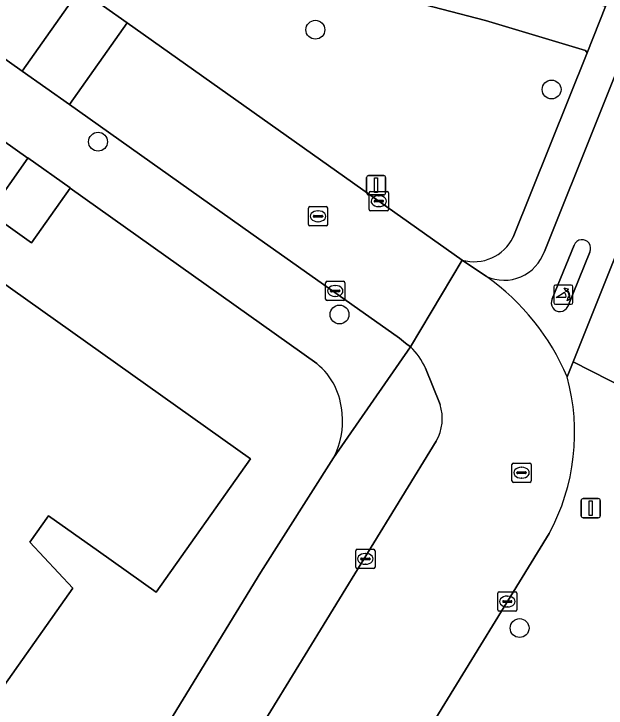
# Model space of a CAD drawing. Extents: x 162803 to 163818, y 381639 to 382475.
# Drawn here: x 163087.21 to 163117.93, y 381933.96 to 381969.97 of the extents above; entities that cross this region are included whole.
import ezdxf

# ---------------------------------------------------------------- set-up
doc = ezdxf.new("R2010")
doc.units = 0
for name, color, linetype in [('IMGEO_Boom', 7, 'Continuous'), ('IMGEO_Erf', 7, 'Continuous'), ('IMGEO_Fietspad_gesloten', 7, 'Continuous'), ('IMGEO_Groenvoorziening', 7, 'Continuous'), ('IMGEO_Kolk', 7, 'Continuous'), ('IMGEO_Lichtmast', 7, 'Continuous'), ('IMGEO_Loofbos', 7, 'Continuous'), ('IMGEO_Pand', 7, 'Continuous'), ('IMGEO_Poller', 7, 'Continuous'), ('IMGEO_Rijbaan_lokaal_open', 7, 'Continuous'), ('IMGEO_Rioolput', 7, 'Continuous'), ('IMGEO_Verkeerseiland_gesloten', 7, 'Continuous'), ('IMGEO_Voetpad_gesloten', 7, 'Continuous'), ('IMGEO_Voetpad_open', 7, 'Continuous')]:
    doc.layers.add(name, color=color, linetype=linetype)

msp = doc.modelspace()

# ---------------------------------------------------------------- linework, layer by layer
at = {"layer": 'IMGEO_Boom'}
for centre in [(163102.847, 381969.145), (163115.104, 381966.046), (163091.571, 381963.34), (163104.103, 381954.378), (163113.445, 381938.116)]:
    msp.add_circle(centre, 0.489, dxfattribs=at)
at = {"layer": 'IMGEO_Erf'}
for points in [[(163102.928, 381951.83), (163090.121, 381960.923), (163088.119, 381958.095), (163085.918, 381959.653), (163087.923, 381962.484), (163085.162, 381964.444)], [(163084.023, 381957.876), (163099.486, 381946.892), (163094.581, 381939.985), (163091.597, 381942.104), (163089.009, 381943.942), (163088.039, 381942.576), (163090.268, 381940.191), (163086.264, 381934.555)], [(163077.097, 381903.586), (163100.016, 381941.018), (163103.794, 381946.952)]]:
    msp.add_lwpolyline(points, dxfattribs=at)
for centre, radius, start, end in [((163100.666, 381949.069), 3.569, 2.7776, 50.6708), ((163100.342, 381948.797), 3.914, 331.871, 6.5214)]:
    msp.add_arc(centre, radius, start, end, dxfattribs=at)
at = {"layer": 'IMGEO_Fietspad_gesloten'}
for points in [[(163131.643, 381999.882), (163120.198, 381971.297), (163114.729, 381957.637)], [(163115.91, 381951.139), (163116.224, 381951.922), (163121.916, 381966.144), (163122.824, 381968.413), (163123.111, 381969.13), (163134.332, 381997.163)], [(163115.135, 381955.182), (163116.27, 381957.981)], [(163117.085, 381957.617), (163115.943, 381954.797)]]:
    msp.add_lwpolyline(points, dxfattribs=at)
for centre, radius, start, end in [((163116.683, 381957.81), 0.446, 334.3204, 157.5461), ((163112.631, 381958.38), 2.225, 246.0751, 340.4925), ((163104.644, 381946.375), 12.232, 22.9217, 54.6042), ((163115.533, 381954.977), 0.448, 152.8016, 336.2442)]:
    msp.add_arc(centre, radius, start, end, dxfattribs=at)
at = {"layer": 'IMGEO_Groenvoorziening'}
for points in [[(163111.676, 381969.623), (163107.145, 381970.817), (163098.595, 381972.774), (163087.214, 381975.231), (163086.924, 381974.785), (163086.515, 381974.156), (163090.633, 381971.241), (163093.082, 381969.508), (163106.14, 381960.256), (163110.459, 381957.202)], [(163113.106, 381958.381), (163116.95, 381967.948), (163116.866, 381968.065), (163111.676, 381969.623)], [(163137.039, 381941.324), (163121.865, 381949.05), (163116.224, 381951.922), (163115.91, 381951.139)], [(163114.975, 381943.024), (163089.592, 381901.666), (163087.523, 381898.23), (163086.13, 381895.957), (163079.099, 381884.487), (163082.234, 381883.288), (163093.032, 381879.159), (163093.046, 381879.154), (163099.204, 381891.124), (163115.517, 381885.092), (163117.64, 381890.509), (163137.039, 381941.324)]]:
    msp.add_lwpolyline(points, dxfattribs=at)
for centre, radius, start, end in [((163111.08, 381959.37), 2.255, 254.0241, 333.9933), ((163105.397, 381948.239), 10.906, 331.4339, 15.421)]:
    msp.add_arc(centre, radius, start, end, dxfattribs=at)
at = {"layer": 'IMGEO_Kolk'}
for p, q in [((163105.714, 381960.756), (163106.566, 381960.756)), ((163105.639, 381959.83), (163105.639, 381960.682)), ((163106.127, 381960.536), (163106.152, 381960.536)), ((163106.64, 381960.682), (163106.64, 381959.83)), ((163105.898, 381960.25), (163105.898, 381960.262)), ((163106.336, 381960.213), (163105.938, 381960.213)), ((163105.941, 381960.299), (163106.339, 381960.299)), ((163106.382, 381960.262), (163106.382, 381960.25)), ((163106.566, 381959.756), (163105.714, 381959.756)), ((163106.15, 381959.976), (163106.125, 381959.976)), ((163103.453, 381956.098), (163104.305, 381956.098)), ((163103.378, 381955.172), (163103.378, 381956.024)), ((163103.866, 381955.878), (163103.891, 381955.878)), ((163104.379, 381956.024), (163104.379, 381955.172)), ((163103.637, 381955.592), (163103.637, 381955.604)), ((163104.075, 381955.555), (163103.677, 381955.555)), ((163103.68, 381955.641), (163104.078, 381955.641)), ((163103.889, 381955.318), (163103.864, 381955.318)), ((163104.121, 381955.604), (163104.121, 381955.592)), ((163104.305, 381955.098), (163103.453, 381955.098)), ((163104.942, 381941.277), (163104.942, 381942.129)), ((163105.017, 381942.203), (163105.869, 381942.203)), ((163105.943, 381942.129), (163105.943, 381941.277)), ((163105.201, 381941.697), (163105.201, 381941.709)), ((163105.639, 381941.66), (163105.241, 381941.66)), ((163105.244, 381941.746), (163105.642, 381941.746)), ((163105.43, 381941.983), (163105.455, 381941.983)), ((163105.685, 381941.709), (163105.685, 381941.697)), ((163105.453, 381941.423), (163105.428, 381941.423)), ((163105.869, 381941.203), (163105.017, 381941.203)), ((163112.307, 381939.066), (163112.307, 381939.918)), ((163112.382, 381939.992), (163113.234, 381939.992)), ((163113.308, 381939.918), (163113.308, 381939.066)), ((163112.566, 381939.486), (163112.566, 381939.498)), ((163112.609, 381939.535), (163113.007, 381939.535)), ((163112.795, 381939.772), (163112.82, 381939.772)), ((163113.05, 381939.498), (163113.05, 381939.486)), ((163113.004, 381939.449), (163112.606, 381939.449)), ((163112.818, 381939.212), (163112.793, 381939.212)), ((163113.234, 381938.992), (163112.382, 381938.992))]:
    msp.add_line(p, q, dxfattribs=at)
for points in [[(163105.714, 381960.756), (163106.566, 381960.756)], [(163105.639, 381959.83), (163105.639, 381960.682)], [(163106.64, 381960.682), (163106.64, 381959.83)], [(163106.566, 381959.756), (163105.714, 381959.756)], [(163103.453, 381956.098), (163104.305, 381956.098)], [(163103.378, 381955.172), (163103.378, 381956.024)], [(163104.379, 381956.024), (163104.379, 381955.172)], [(163104.305, 381955.098), (163103.453, 381955.098)], [(163104.942, 381941.277), (163104.942, 381942.129)], [(163105.017, 381942.203), (163105.869, 381942.203)], [(163105.943, 381942.129), (163105.943, 381941.277)], [(163105.869, 381941.203), (163105.017, 381941.203)], [(163112.307, 381939.066), (163112.307, 381939.918)], [(163112.382, 381939.992), (163113.234, 381939.992)], [(163113.308, 381939.918), (163113.308, 381939.066)], [(163113.234, 381938.992), (163112.382, 381938.992)]]:
    msp.add_lwpolyline(points, dxfattribs=at)
for centre, radius, start, end in [((163105.716, 381960.68), 0.0765, 91.552, 178.448), ((163105.716, 381960.68), 0.0765, 91.552, 178.448), ((163106.564, 381960.68), 0.0765, 1.552, 88.448), ((163106.564, 381960.68), 0.0765, 1.552, 88.448), ((163105.938, 381960.259), 0.0403, 85.8775, 175.7526), ((163105.935, 381960.249), 0.0366, 178.938, 274.7102), ((163106.339, 381960.256), 0.043, 264.8664, 352.4533), ((163106.343, 381960.261), 0.0386, 1.7309, 96.639), ((163105.716, 381959.832), 0.0765, 181.552, 268.448), ((163105.716, 381959.832), 0.0765, 181.552, 268.448), ((163106.564, 381959.832), 0.0765, 271.552, 358.448), ((163106.564, 381959.832), 0.0765, 271.552, 358.448), ((163103.455, 381956.022), 0.0765, 91.552, 178.448), ((163103.455, 381956.022), 0.0765, 91.552, 178.448), ((163104.303, 381956.022), 0.0765, 1.552, 88.448), ((163104.303, 381956.022), 0.0765, 1.552, 88.448), ((163103.677, 381955.601), 0.0403, 85.8775, 175.7526), ((163103.674, 381955.591), 0.0366, 178.938, 274.7102), ((163104.078, 381955.598), 0.043, 264.8664, 352.4533), ((163104.082, 381955.603), 0.0386, 1.7309, 96.639), ((163103.455, 381955.174), 0.0765, 181.552, 268.448), ((163103.455, 381955.174), 0.0765, 181.552, 268.448), ((163104.303, 381955.174), 0.0765, 271.552, 358.448), ((163104.303, 381955.174), 0.0765, 271.552, 358.448), ((163105.019, 381942.127), 0.0765, 91.552, 178.448), ((163105.019, 381942.127), 0.0765, 91.552, 178.448), ((163105.867, 381942.127), 0.0765, 1.552, 88.448), ((163105.867, 381942.127), 0.0765, 1.552, 88.448), ((163105.241, 381941.706), 0.0403, 85.8775, 175.7526), ((163105.238, 381941.696), 0.0366, 178.938, 274.7102), ((163105.642, 381941.703), 0.043, 264.8664, 352.4533), ((163105.646, 381941.708), 0.0386, 1.7309, 96.639), ((163105.019, 381941.279), 0.0765, 181.552, 268.448), ((163105.019, 381941.279), 0.0765, 181.552, 268.448), ((163105.867, 381941.279), 0.0765, 271.552, 358.448), ((163105.867, 381941.279), 0.0765, 271.552, 358.448), ((163112.384, 381939.916), 0.0765, 91.552, 178.448), ((163112.384, 381939.916), 0.0765, 91.552, 178.448), ((163113.232, 381939.916), 0.0765, 1.552, 88.448), ((163113.232, 381939.916), 0.0765, 1.552, 88.448), ((163112.606, 381939.495), 0.0403, 85.8775, 175.7526), ((163112.603, 381939.485), 0.0366, 178.938, 274.7102), ((163113.007, 381939.492), 0.043, 264.8664, 352.4533), ((163113.011, 381939.497), 0.0386, 1.7309, 96.639), ((163112.384, 381939.068), 0.0765, 181.552, 268.448), ((163112.384, 381939.068), 0.0765, 181.552, 268.448), ((163113.232, 381939.068), 0.0765, 271.552, 358.448), ((163113.232, 381939.068), 0.0765, 271.552, 358.448)]:
    msp.add_arc(centre, radius, start, end, dxfattribs=at)
for centre, major_axis, ratio, start_param, end_param in [((163106.126, 381960.256), (-0.387, 0.002), 0.722429, 4.712389, 7.853982), ((163106.151, 381960.256), (-0.39, 0.002), 0.717154, 1.570796, 4.712389), ((163103.865, 381955.598), (-0.387, 0.002), 0.722429, 4.712389, 7.853982), ((163103.89, 381955.598), (-0.39, 0.002), 0.717154, 1.570796, 4.712389), ((163105.429, 381941.703), (-0.387, 0.002), 0.722429, 4.712389, 7.853982), ((163105.454, 381941.703), (-0.39, 0.002), 0.717154, 1.570796, 4.712389), ((163112.794, 381939.492), (-0.387, 0.002), 0.722429, 4.712389, 7.853982), ((163112.819, 381939.492), (-0.39, 0.002), 0.717154, 1.570796, 4.712389)]:
    msp.add_ellipse(centre, major_axis=major_axis, ratio=ratio, start_param=start_param, end_param=end_param, dxfattribs=at)
at = {"layer": 'IMGEO_Lichtmast'}
for p, q in [((163105.502, 381960.684), (163105.502, 381961.484)), ((163105.502, 381961.484), (163105.502, 381960.684)), ((163105.602, 381961.584), (163106.392, 381961.584)), ((163106.392, 381961.584), (163105.602, 381961.584)), ((163106.492, 381961.484), (163106.492, 381960.684)), ((163106.492, 381960.684), (163106.492, 381961.484)), ((163106.392, 381960.584), (163105.602, 381960.584)), ((163105.602, 381960.584), (163106.392, 381960.584)), ((163116.638, 381943.934), (163116.638, 381944.734)), ((163116.638, 381944.734), (163116.638, 381943.934)), ((163116.738, 381944.834), (163117.528, 381944.834)), ((163117.528, 381944.834), (163116.738, 381944.834)), ((163117.628, 381944.734), (163117.628, 381943.934)), ((163117.628, 381943.934), (163117.628, 381944.734)), ((163117.528, 381943.834), (163116.738, 381943.834)), ((163116.738, 381943.834), (163117.528, 381943.834))]:
    msp.add_line(p, q, dxfattribs=at)
for points in [[(163105.922, 381961.459), (163106.072, 381961.459), (163106.072, 381960.709), (163105.922, 381960.709), (163105.922, 381961.459)], [(163117.058, 381944.709), (163117.208, 381944.709), (163117.208, 381943.959), (163117.058, 381943.959), (163117.058, 381944.709)]]:
    msp.add_lwpolyline(points, dxfattribs=at)
for centre, start, end in [((163105.602, 381961.484), 90, 180), ((163105.602, 381961.484), 90, 180), ((163106.392, 381961.484), 0, 90), ((163106.392, 381961.484), 360, 90), ((163105.602, 381960.684), 180, 270), ((163105.602, 381960.684), 180, 270), ((163106.392, 381960.684), 270, 0), ((163106.392, 381960.684), 270, 0), ((163116.738, 381944.734), 90, 180), ((163116.738, 381944.734), 90, 180), ((163117.528, 381944.734), 0, 90), ((163117.528, 381944.734), 360, 90), ((163116.738, 381943.934), 180, 270), ((163116.738, 381943.934), 180, 270), ((163117.528, 381943.934), 270, 0), ((163117.528, 381943.934), 270, 0)]:
    msp.add_arc(centre, 0.1, start, end, dxfattribs=at)
at = {"layer": 'IMGEO_Loofbos'}
msp.add_lwpolyline([(163141.132, 381961.053), (163133.587, 381963.232), (163128.16, 381964.586), (163121.916, 381966.144), (163116.224, 381951.922), (163121.865, 381949.05), (163137.039, 381941.324), (163141.378, 381952.689), (163143.303, 381957.732)], dxfattribs=at)
at = {"layer": 'IMGEO_Pand'}
msp.add_lwpolyline([(163090.121, 381960.923), (163090.134, 381960.942), (163087.934, 381962.5), (163087.923, 381962.484), (163085.918, 381959.653), (163088.119, 381958.095)], close=True, dxfattribs=at)
msp.add_lwpolyline([(163086.264, 381934.555), (163090.268, 381940.191), (163088.039, 381942.576), (163089.009, 381943.942), (163091.597, 381942.104), (163094.581, 381939.985), (163099.486, 381946.892), (163084.023, 381957.876)], dxfattribs=at)
at = {"layer": 'IMGEO_Poller'}
for p, q in [((163115.216, 381955.807), (163115.216, 381955)), ((163115.216, 381955.807), (163115.216, 381955)), ((163116.118, 381955.902), (163115.31, 381955.902)), ((163116.118, 381955.902), (163115.31, 381955.902)), ((163116.212, 381955), (163116.212, 381955.807)), ((163116.212, 381955), (163116.212, 381955.807)), ((163115.31, 381954.905), (163116.118, 381954.905)), ((163115.31, 381954.905), (163116.118, 381954.905))]:
    msp.add_line(p, q, dxfattribs=at)
for points in [[(163115.895, 381955.631), (163115.883, 381955.558), (163115.758, 381955.763)], [(163115.758, 381955.763), (163115.989, 381955.697), (163115.918, 381955.665)], [(163115.851, 381955.258), (163115.338, 381955.258), (163115.768, 381955.533)], [(163115.911, 381955.086), (163115.977, 381955.317), (163116.007, 381955.249)], [(163116.043, 381955.222), (163116.115, 381955.211), (163115.911, 381955.086)]]:
    msp.add_lwpolyline(points, dxfattribs=at)
for centre, radius, start, end in [((163115.31, 381955.807), 0.0946, 90, 180), ((163115.31, 381955.807), 0.0946, 90, 180), ((163116.118, 381955.807), 0.0946, 0, 90), ((163116.118, 381955.807), 0.0946, 0, 90), ((163115.523, 381955.308), 0.332, 351.3247, 42.4854), ((163115.537, 381955.318), 0.476, 351.7527, 41.1691), ((163115.537, 381955.318), 0.516, 349.3569, 42.2912), ((163115.31, 381955), 0.0946, 180, 270), ((163115.31, 381955), 0.0946, 180, 270), ((163116.118, 381955), 0.0946, 270, 0), ((163116.118, 381955), 0.0946, 270, 0)]:
    msp.add_arc(centre, radius, start, end, dxfattribs=at)
at = {"layer": 'IMGEO_Rijbaan_lokaal_open'}
for points in [[(162924.094, 382080.905), (162925.141, 382080.252), (162940.646, 382070.58), (162940.946, 382070.393), (162944.453, 382068.159), (162951.044, 382063.961), (162951.212, 382063.853), (162958.651, 382058.394), (162962.384, 382055.718), (162963.554, 382054.88), (162965.988, 382053.161), (162971.264, 382049.436), (162978.206, 382044.6), (162986.475, 382038.685), (163000, 382029.075), (163041.126, 382000), (163087.644, 381967.002), (163090.633, 381971.241), (163086.515, 381974.156), (163077.734, 381980.369), (163049.995, 382000), (163031.46, 382013.134), (163017.878, 382022.758), (163000, 382035.427)], [(163111.729, 381956.346), (163110.459, 381957.202), (163107.79, 381952.693)], [(163108.568, 381951.593), (163109.318, 381949.713)], [(163109.12, 381947.814), (163082.385, 381904.243), (163081.136, 381902.235), (163087.523, 381898.23), (163089.592, 381901.666), (163114.975, 381943.024)]]:
    msp.add_lwpolyline(points, dxfattribs=at)
for points in [[(163090.091, 381965.266), (163093.082, 381969.508), (163090.633, 381971.241), (163087.644, 381967.002)], [(163106.14, 381960.256), (163093.082, 381969.508), (163090.091, 381965.266), (163099.494, 381958.596), (163107.207, 381953.146), (163107.532, 381952.896), (163107.79, 381952.693), (163110.459, 381957.202)]]:
    msp.add_lwpolyline(points, close=True, dxfattribs=at)
for centre, radius, start, end in [((163104.644, 381946.375), 12.232, 22.9217, 54.6042), ((163105.343, 381950.137), 3.539, 24.2963, 46.2451), ((163105.397, 381948.239), 10.906, 331.4339, 15.421), ((163107.064, 381948.988), 2.368, 330.2723, 17.8228)]:
    msp.add_arc(centre, radius, start, end, dxfattribs=at)
at = {"layer": 'IMGEO_Rioolput'}
for p, q in [((163102.485, 381959.045), (163102.485, 381959.897)), ((163102.56, 381959.971), (163103.412, 381959.971)), ((163102.973, 381959.751), (163102.998, 381959.751)), ((163103.486, 381959.897), (163103.486, 381959.045)), ((163102.744, 381959.465), (163102.744, 381959.477)), ((163103.182, 381959.428), (163102.784, 381959.428)), ((163102.787, 381959.514), (163103.185, 381959.514)), ((163103.228, 381959.477), (163103.228, 381959.465)), ((163103.412, 381958.971), (163102.56, 381958.971)), ((163102.996, 381959.191), (163102.971, 381959.191)), ((163113.122, 381946.673), (163113.974, 381946.673)), ((163113.047, 381945.747), (163113.047, 381946.599)), ((163113.535, 381946.453), (163113.56, 381946.453)), ((163114.048, 381946.599), (163114.048, 381945.747)), ((163113.306, 381946.167), (163113.306, 381946.179)), ((163113.744, 381946.13), (163113.346, 381946.13)), ((163113.349, 381946.216), (163113.747, 381946.216)), ((163113.79, 381946.179), (163113.79, 381946.167)), ((163113.974, 381945.673), (163113.122, 381945.673)), ((163113.558, 381945.893), (163113.533, 381945.893))]:
    msp.add_line(p, q, dxfattribs=at)
for points in [[(163102.485, 381959.045), (163102.485, 381959.897)], [(163102.56, 381959.971), (163103.412, 381959.971)], [(163103.486, 381959.897), (163103.486, 381959.045)], [(163103.412, 381958.971), (163102.56, 381958.971)], [(163113.122, 381946.673), (163113.974, 381946.673)], [(163113.047, 381945.747), (163113.047, 381946.599)], [(163114.048, 381946.599), (163114.048, 381945.747)], [(163113.974, 381945.673), (163113.122, 381945.673)]]:
    msp.add_lwpolyline(points, dxfattribs=at)
for centre, radius, start, end in [((163102.562, 381959.895), 0.0765, 91.552, 178.448), ((163102.562, 381959.895), 0.0765, 91.552, 178.448), ((163103.41, 381959.895), 0.0765, 1.552, 88.448), ((163103.41, 381959.895), 0.0765, 1.552, 88.448), ((163102.784, 381959.474), 0.0403, 85.8775, 175.7526), ((163102.781, 381959.464), 0.0366, 178.938, 274.7102), ((163103.185, 381959.471), 0.043, 264.8664, 352.4533), ((163103.189, 381959.476), 0.0386, 1.7309, 96.639), ((163102.562, 381959.047), 0.0765, 181.552, 268.448), ((163102.562, 381959.047), 0.0765, 181.552, 268.448), ((163103.41, 381959.047), 0.0765, 271.552, 358.448), ((163103.41, 381959.047), 0.0765, 271.552, 358.448), ((163113.124, 381946.597), 0.0765, 91.552, 178.448), ((163113.124, 381946.597), 0.0765, 91.552, 178.448), ((163113.972, 381946.597), 0.0765, 1.552, 88.448), ((163113.972, 381946.597), 0.0765, 1.552, 88.448), ((163113.346, 381946.176), 0.0403, 85.8775, 175.7526), ((163113.343, 381946.166), 0.0366, 178.938, 274.7102), ((163113.747, 381946.173), 0.043, 264.8664, 352.4533), ((163113.751, 381946.178), 0.0386, 1.7309, 96.639), ((163113.124, 381945.749), 0.0765, 181.552, 268.448), ((163113.124, 381945.749), 0.0765, 181.552, 268.448), ((163113.972, 381945.749), 0.0765, 271.552, 358.448), ((163113.972, 381945.749), 0.0765, 271.552, 358.448)]:
    msp.add_arc(centre, radius, start, end, dxfattribs=at)
for centre, major_axis, ratio, start_param, end_param in [((163102.972, 381959.471), (-0.387, 0.002), 0.722429, 4.712389, 7.853982), ((163102.997, 381959.471), (-0.39, 0.002), 0.717154, 1.570796, 4.712389), ((163113.534, 381946.173), (-0.387, 0.002), 0.722429, 4.712389, 7.853982), ((163113.559, 381946.173), (-0.39, 0.002), 0.717154, 1.570796, 4.712389)]:
    msp.add_ellipse(centre, major_axis=major_axis, ratio=ratio, start_param=start_param, end_param=end_param, dxfattribs=at)
at = {"layer": 'IMGEO_Verkeerseiland_gesloten'}
for points in [[(163116.27, 381957.981), (163115.135, 381955.182)], [(163115.943, 381954.797), (163117.085, 381957.617)]]:
    msp.add_lwpolyline(points, dxfattribs=at)
for centre, radius, start, end in [((163116.683, 381957.81), 0.446, 334.3204, 157.5461), ((163115.533, 381954.977), 0.448, 152.8016, 336.2442)]:
    msp.add_arc(centre, radius, start, end, dxfattribs=at)
at = {"layer": 'IMGEO_Voetpad_gesloten'}
msp.add_lwpolyline([(163069.133, 381998.957), (163078.227, 381981.066), (163078.167, 381980.981), (163086.924, 381974.785), (163087.214, 381975.231), (163098.595, 381972.774), (163107.145, 381970.817), (163111.676, 381969.623), (163116.866, 381968.065), (163116.95, 381967.948), (163117.896, 381970.357), (163115.427, 381971.085), (163112.19, 381972.039), (163107.258, 381973.384), (163099.541, 381975.172)], dxfattribs=at)
at = {"layer": 'IMGEO_Voetpad_open'}
for points in [[(162923.812, 382076.99), (162939.702, 382067.058), (162943.583, 382064.624), (162947.554, 382062.095), (162951.948, 382058.979), (162951.991, 382058.949), (162952.728, 382058.385), (162959.047, 382053.976), (162964.058, 382050.389), (162968.205, 382047.449), (162969.337, 382046.646), (163000, 382024.908), (163008.484, 382018.885), (163010.924, 382017.152), (163035.082, 382000), (163083.894, 381965.344), (163085.162, 381964.444), (163087.923, 381962.484), (163087.934, 381962.5), (163090.134, 381960.942), (163090.121, 381960.923), (163102.928, 381951.83)], [(163103.794, 381946.952), (163107.79, 381952.693), (163107.532, 381952.896), (163107.207, 381953.146), (163099.494, 381958.596), (163090.091, 381965.266), (163087.644, 381967.002), (163041.126, 382000), (163000, 382029.075)], [(163131.554, 382001.361), (163130.588, 382001.916), (163129.487, 381999.207), (163128.77, 381997.436), (163125.057, 381988.19), (163124.12, 381985.855), (163118.709, 381972.38), (163117.896, 381970.357), (163116.95, 381967.948), (163113.106, 381958.381)], [(163114.729, 381957.637), (163120.198, 381971.297), (163131.643, 381999.882)], [(163110.459, 381957.202), (163111.729, 381956.346)], [(163107.79, 381952.693), (163103.794, 381946.952), (163100.016, 381941.018), (163077.097, 381903.586)], [(163109.318, 381949.713), (163108.568, 381951.593)], [(163079.504, 381899.647), (163081.136, 381902.235), (163082.385, 381904.243), (163109.12, 381947.814)]]:
    msp.add_lwpolyline(points, dxfattribs=at)
for centre, radius, start, end in [((163111.08, 381959.37), 2.255, 254.0241, 333.9933), ((163112.631, 381958.38), 2.225, 246.0751, 340.4925), ((163105.343, 381950.137), 3.539, 24.2963, 46.2451), ((163100.666, 381949.069), 3.569, 2.7776, 50.6708), ((163107.064, 381948.988), 2.368, 330.2723, 17.8228), ((163100.342, 381948.797), 3.914, 331.871, 6.5214)]:
    msp.add_arc(centre, radius, start, end, dxfattribs=at)

doc.saveas('drawing.dxf')
